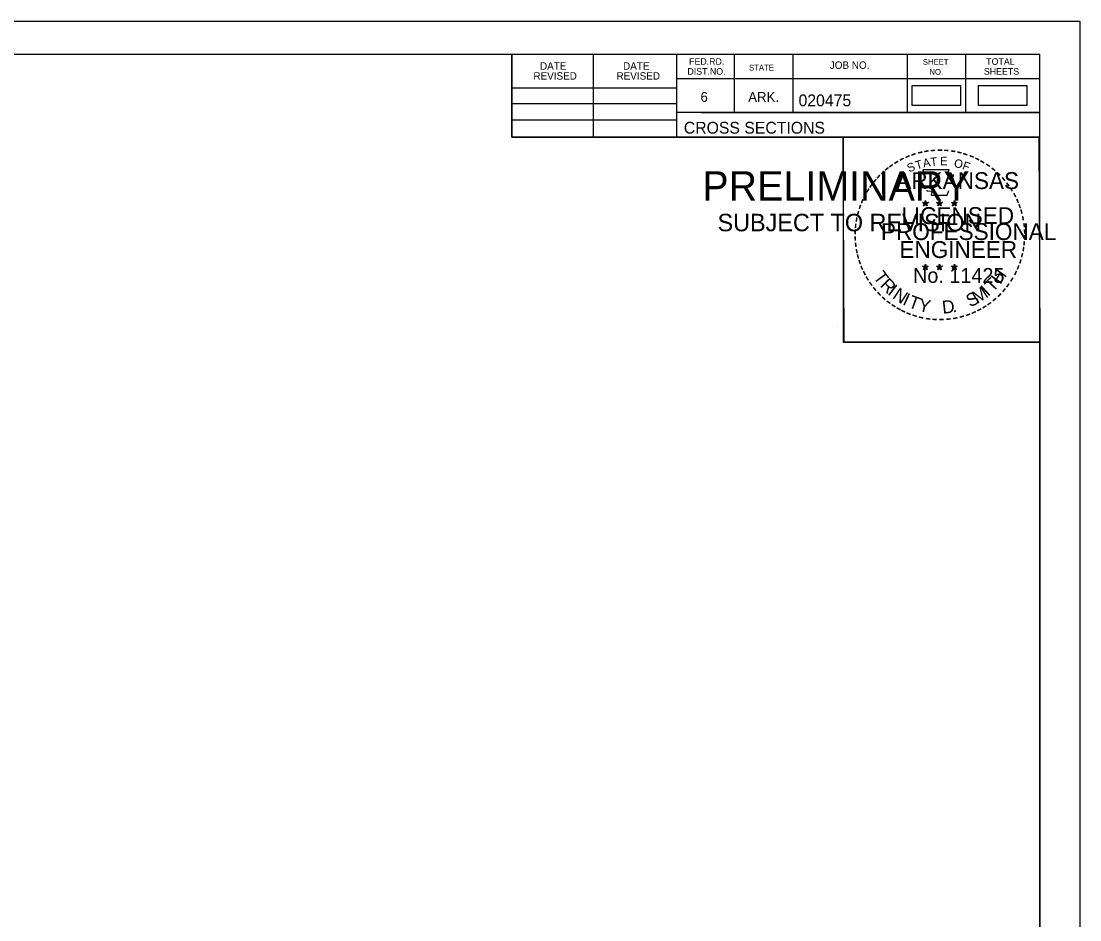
# Model space of a CAD drawing. Extents: x 1386544 to 1388153, y 379785 to 390999.
# Drawn here: x 1387397 to 1387522.6, y 390892.3 to 390998.9 of the extents above; entities that cross this region are included whole.
import ezdxf

# ---------------------------------------------------------------- set-up
doc = ezdxf.new("R2010")
doc.units = 0
for name, color, linetype in [('R_Border', 7, 'Continuous'), ('R_Border PE', 7, 'Continuous'), ('R_Border Prem', 7, 'Continuous'), ('R_No Plot', 7, 'Continuous'), ('S_SHOULDER', 7, 'Continuous')]:
    doc.layers.add(name, color=color, linetype=linetype)

msp = doc.modelspace()

# ---------------------------------------------------------------- linework, layer by layer
at = {"layer": 'R_Border'}
for p, q in [((1387201.68, 390995.04), (1387517.86, 390995.04)), ((1387455.22, 390985.16), (1387455.22, 390995.04)), ((1387464.9, 390985.16), (1387464.9, 390995.04)), ((1387474.76, 390995.04), (1387474.76, 390985.16)), ((1387481.6, 390995.04), (1387481.6, 390988.1)), ((1387488.54, 390995.04), (1387488.54, 390988.1)), ((1387502.12, 390995.04), (1387502.12, 390988.1)), ((1387509.06, 390995.04), (1387509.06, 390988.1)), ((1387517.86, 390789.58), (1387517.86, 390995.04)), ((1387517.86, 390992.1), (1387474.76, 390992.1)), ((1387517.86, 390992.12), (1387517.86, 390992.12)), ((1387455.22, 390991.02), (1387474.76, 390991.02)), ((1387455.22, 390989.16), (1387474.76, 390989.16)), ((1387517.86, 390988.1), (1387474.76, 390988.1)), ((1387477.72, 390988.1), (1387517.86, 390988.1)), ((1387455.22, 390987.22), (1387474.76, 390987.22)), ((1387517.86, 390985.16), (1387455.22, 390985.16))]:
    msp.add_line(p, q, dxfattribs=at)
at = {"layer": 'R_Border PE'}
for p, q in [((1387503.94, 390977.42), (1387504.29, 390977.31)), ((1387503.94, 390977.42), (1387504.19, 390977.37)), ((1387503.94, 390977.42), (1387504.18, 390977.3)), ((1387504.07, 390977.01), (1387504.29, 390977.31)), ((1387504.07, 390977.01), (1387504.2, 390977.26)), ((1387504.07, 390977.01), (1387504.29, 390977.23)), ((1387504.29, 390977.67), (1387504.25, 390977.42)), ((1387504.29, 390977.31), (1387504.29, 390977.67)), ((1387504.29, 390977.67), (1387504.34, 390977.42)), ((1387504.64, 390977.42), (1387504.29, 390977.31)), ((1387504.5, 390977.01), (1387504.29, 390977.31)), ((1387504.5, 390977.01), (1387504.29, 390977.23)), ((1387504.64, 390977.42), (1387504.35, 390977.37)), ((1387504.5, 390977.01), (1387504.37, 390977.3)), ((1387504.64, 390977.42), (1387504.43, 390977.32)), ((1387505.61, 390977.42), (1387505.96, 390977.31)), ((1387505.61, 390977.42), (1387505.86, 390977.37)), ((1387505.61, 390977.42), (1387505.85, 390977.3)), ((1387505.74, 390977.01), (1387505.96, 390977.31)), ((1387505.74, 390977.01), (1387505.87, 390977.26)), ((1387505.74, 390977.01), (1387505.96, 390977.23)), ((1387505.96, 390977.67), (1387505.92, 390977.42)), ((1387505.96, 390977.31), (1387505.96, 390977.67)), ((1387505.96, 390977.67), (1387506.01, 390977.42)), ((1387506.31, 390977.42), (1387505.96, 390977.31)), ((1387506.17, 390977.01), (1387505.96, 390977.31)), ((1387506.17, 390977.01), (1387505.96, 390977.23)), ((1387506.31, 390977.42), (1387506.02, 390977.37)), ((1387506.17, 390977.01), (1387506.04, 390977.3)), ((1387506.31, 390977.42), (1387506.1, 390977.32)), ((1387507.38, 390977.41), (1387507.72, 390977.3)), ((1387507.38, 390977.41), (1387507.63, 390977.36)), ((1387507.38, 390977.41), (1387507.61, 390977.29)), ((1387507.51, 390977), (1387507.72, 390977.3)), ((1387507.51, 390977), (1387507.63, 390977.24)), ((1387507.51, 390977), (1387507.72, 390977.22)), ((1387507.72, 390977.66), (1387507.68, 390977.41)), ((1387507.72, 390977.3), (1387507.72, 390977.66)), ((1387507.72, 390977.66), (1387507.77, 390977.41)), ((1387508.07, 390977.41), (1387507.72, 390977.3)), ((1387507.94, 390977), (1387507.72, 390977.3)), ((1387507.94, 390977), (1387507.72, 390977.21)), ((1387508.07, 390977.41), (1387507.79, 390977.36)), ((1387507.94, 390977), (1387507.8, 390977.29)), ((1387508.07, 390977.41), (1387507.87, 390977.31)), ((1387503.94, 390969.85), (1387504.29, 390969.74)), ((1387503.94, 390969.85), (1387504.19, 390969.8)), ((1387503.94, 390969.85), (1387504.17, 390969.72)), ((1387504.07, 390969.44), (1387504.29, 390969.74)), ((1387504.07, 390969.44), (1387504.2, 390969.68)), ((1387504.07, 390969.44), (1387504.28, 390969.66)), ((1387504.29, 390970.1), (1387504.25, 390969.85)), ((1387504.5, 390969.44), (1387504.28, 390969.65)), ((1387504.29, 390969.74), (1387504.29, 390970.1)), ((1387504.29, 390970.1), (1387504.34, 390969.85)), ((1387504.63, 390969.85), (1387504.29, 390969.74)), ((1387504.5, 390969.44), (1387504.29, 390969.74)), ((1387504.63, 390969.85), (1387504.35, 390969.8)), ((1387504.5, 390969.44), (1387504.36, 390969.73)), ((1387504.63, 390969.85), (1387504.43, 390969.74)), ((1387505.61, 390969.85), (1387505.96, 390969.74)), ((1387505.61, 390969.85), (1387505.86, 390969.8)), ((1387505.61, 390969.85), (1387505.84, 390969.72)), ((1387505.74, 390969.44), (1387505.96, 390969.74)), ((1387505.74, 390969.44), (1387505.87, 390969.68)), ((1387505.74, 390969.44), (1387505.95, 390969.66)), ((1387505.96, 390970.1), (1387505.91, 390969.85)), ((1387506.17, 390969.44), (1387505.95, 390969.65)), ((1387505.96, 390969.74), (1387505.96, 390970.1)), ((1387505.96, 390970.1), (1387506, 390969.85)), ((1387506.3, 390969.85), (1387505.96, 390969.74)), ((1387506.17, 390969.44), (1387505.96, 390969.74)), ((1387506.3, 390969.85), (1387506.02, 390969.8)), ((1387506.17, 390969.44), (1387506.03, 390969.73)), ((1387506.3, 390969.85), (1387506.1, 390969.74)), ((1387507.37, 390969.84), (1387507.72, 390969.73)), ((1387507.37, 390969.84), (1387507.63, 390969.79)), ((1387507.37, 390969.84), (1387507.61, 390969.71)), ((1387507.51, 390969.43), (1387507.72, 390969.73)), ((1387507.51, 390969.43), (1387507.63, 390969.67)), ((1387507.51, 390969.43), (1387507.72, 390969.65)), ((1387507.72, 390970.09), (1387507.68, 390969.84)), ((1387507.72, 390969.73), (1387507.72, 390970.09)), ((1387507.72, 390970.09), (1387507.77, 390969.84)), ((1387508.07, 390969.84), (1387507.72, 390969.73)), ((1387507.94, 390969.43), (1387507.72, 390969.73)), ((1387507.94, 390969.43), (1387507.72, 390969.64)), ((1387508.07, 390969.84), (1387507.78, 390969.79)), ((1387507.94, 390969.43), (1387507.8, 390969.72)), ((1387508.07, 390969.84), (1387507.87, 390969.73))]:
    msp.add_line(p, q, dxfattribs=at)
for points in [[(1387503.98, 390981.3), (1387504.25, 390980.47)], [(1387507.49, 390980.38), (1387507.64, 390980.66), (1387506.95, 390980.64), (1387507.1, 390981.3), (1387503.98, 390981.3)], [(1387504.47, 390978.87), (1387504.47, 390978.79), (1387505.04, 390978.77), (1387504.98, 390978.3), (1387506.85, 390978.3), (1387507.05, 390978.83)], [(1387504.29, 390977.67), (1387504.5, 390977.01), (1387503.94, 390977.42), (1387504.64, 390977.42), (1387504.07, 390977.01), (1387504.29, 390977.67)], [(1387505.96, 390977.67), (1387506.17, 390977.01), (1387505.61, 390977.42), (1387506.31, 390977.42), (1387505.74, 390977.01), (1387505.96, 390977.67)], [(1387507.72, 390977.66), (1387507.94, 390977), (1387507.38, 390977.41), (1387508.07, 390977.41), (1387507.51, 390977), (1387507.72, 390977.66)], [(1387504.29, 390970.1), (1387504.5, 390969.44), (1387503.94, 390969.85), (1387504.63, 390969.85), (1387504.07, 390969.44), (1387504.29, 390970.1)], [(1387505.96, 390970.1), (1387506.17, 390969.44), (1387505.61, 390969.85), (1387506.3, 390969.85), (1387505.74, 390969.44), (1387505.96, 390970.1)], [(1387507.72, 390970.09), (1387507.94, 390969.43), (1387507.37, 390969.84), (1387508.07, 390969.84), (1387507.51, 390969.43), (1387507.72, 390970.09)]]:
    msp.add_lwpolyline(points, dxfattribs=at)
for centre, radius in [((1387504.29, 390977.31), 0.172), ((1387504.29, 390977.31), 0.145), ((1387504.29, 390977.31), 0.116), ((1387504.29, 390977.31), 0.0991), ((1387504.29, 390977.31), 0.0747), ((1387504.29, 390977.31), 0.0495), ((1387504.29, 390977.31), 0.0296), ((1387505.96, 390977.31), 0.172), ((1387505.96, 390977.31), 0.145), ((1387505.96, 390977.31), 0.116), ((1387505.96, 390977.31), 0.0991), ((1387505.96, 390977.31), 0.0747), ((1387505.96, 390977.31), 0.0495), ((1387505.96, 390977.31), 0.0296), ((1387507.72, 390977.3), 0.172), ((1387507.72, 390977.3), 0.145), ((1387507.72, 390977.3), 0.116), ((1387507.72, 390977.3), 0.0991), ((1387507.72, 390977.3), 0.0747), ((1387507.72, 390977.3), 0.0495), ((1387507.72, 390977.3), 0.0296), ((1387504.29, 390969.73), 0.172), ((1387504.29, 390969.73), 0.145), ((1387504.29, 390969.73), 0.116), ((1387504.29, 390969.73), 0.0991), ((1387504.29, 390969.73), 0.0747), ((1387504.29, 390969.73), 0.0495), ((1387504.29, 390969.73), 0.0296), ((1387505.95, 390969.73), 0.172), ((1387505.95, 390969.73), 0.145), ((1387505.95, 390969.73), 0.116), ((1387505.95, 390969.73), 0.0991), ((1387505.95, 390969.73), 0.0747), ((1387505.95, 390969.73), 0.0495), ((1387505.95, 390969.73), 0.0296), ((1387507.72, 390969.72), 0.172), ((1387507.72, 390969.72), 0.145), ((1387507.72, 390969.72), 0.116), ((1387507.72, 390969.72), 0.0991), ((1387507.72, 390969.72), 0.0747), ((1387507.72, 390969.72), 0.0495), ((1387507.72, 390969.72), 0.0296)]:
    msp.add_circle(centre, radius, dxfattribs=at)
at = {"layer": 'R_No Plot'}
for p, q in [((1387189.28, 390998.94), (1387522.61, 390998.94)), ((1387493.89, 390962.71), (1387493.89, 390962.71))]:
    msp.add_line(p, q, dxfattribs=at)
for points in [[(1387189.27, 390998.94), (1387522.61, 390998.94), (1387522.61, 390785.6), (1387189.27, 390785.6)], [(1387435.6, 390995.04), (1387455.22, 390995.04), (1387455.22, 390985.16), (1387471.33, 390985.16), (1387494.53, 390985.16), (1387494.53, 390960.83), (1387517.86, 390960.83), (1387517.86, 390789.58), (1387201.68, 390789.58), (1387201.68, 390995.04)], [(1387494.53, 390985.16), (1387517.74, 390985.16), (1387517.86, 390960.83), (1387494.65, 390960.83)]]:
    msp.add_lwpolyline(points, close=True, dxfattribs=at)
at = {"layer": 'S_SHOULDER'}
for points in [[(1387502.67, 390988.95), (1387508.5, 390988.95), (1387508.5, 390991.26), (1387502.67, 390991.26)], [(1387510.54, 390988.95), (1387516.37, 390988.95), (1387516.37, 390991.26), (1387510.54, 390991.26)]]:
    msp.add_lwpolyline(points, close=True, dxfattribs=at)

# ---------------------------------------------------------------- texts
at = {"layer": 'R_Border'}
for s, height, p in [('FED.RD.', 0.782, (1387476.24, 390993.76)), ('SHEET', 0.684, (1387503.98, 390993.76)), ('TOTAL', 0.782, (1387511.5, 390993.76)), ('DATE', 0.879, (1387458.55, 390993.18)), ('DATE', 0.879, (1387468.41, 390993.18)), ('DIST.NO.', 0.782, (1387476.04, 390992.58)), ('STATE', 0.684, (1387483.36, 390993.08)), ('JOB NO.', 0.879, (1387492.94, 390993.28)), ('NO.', 0.684, (1387504.76, 390992.58)), ('SHEETS', 0.782, (1387511.22, 390992.58)), ('REVISED', 0.879, (1387457.77, 390992)), ('REVISED', 0.879, (1387467.63, 390992)), ('6', 1.17, (1387477.6, 390989.36)), ('ARK.', 1.172, (1387483.26, 390989.36)), ('020475', 1.4, (1387489.23, 390988.84)), ('CROSS SECTIONS', 1.4, (1387475.62, 390985.59))]:
    msp.add_text(s, height=height, rotation=360, dxfattribs=at).set_placement(p)
at = {"layer": 'R_Border PE'}
for s, height, rotation, p in [('-', 1.6, 24.3072, (1387502.1, 390982.16)), ('-', 1.6, 19.1761, (1387502.73, 390982.42)), ('-', 1.6, 13.6301, (1387503.48, 390982.67)), ('-', 1.6, 10.2193, (1387504.16, 390982.83)), ('-', 1.6, 5.8968, (1387504.89, 390982.94)), ('-', 1.6, 0.1862, (1387505.66, 390983.01)), ('-', 1.6, 357.743, (1387506.38, 390983)), ('-', 1.6, 352.1617, (1387507.13, 390982.94)), ('-', 1.6, 347.2049, (1387507.84, 390982.83)), ('-', 1.6, 342.3362, (1387508.48, 390982.67)), ('-', 1.6, 337.8551, (1387509.21, 390982.45)), ('-', 1.6, 36.2317, (1387500.29, 390981.07)), ('-', 1.6, 34.0636, (1387500.87, 390981.47)), ('-', 1.6, 28.7918, (1387501.46, 390981.84)), ('S', 1, 21.594, (1387502.34, 390980.98)), ('T', 1, 16.4036, (1387503.25, 390981.31)), ('A', 1, 11.2132, (1387504.08, 390981.56)), ('T', 1, 6.0228, (1387504.93, 390981.72)), ('E', 1, 0.8323, (1387506.03, 390981.83)), ('O', 1, 350.4515, (1387507.63, 390981.62)), ('F', 1, 340.0707, (1387508.59, 390981.4)), ('-', 1.6, 334.1211, (1387509.85, 390982.18)), ('-', 1.6, 329.6409, (1387510.42, 390981.89)), ('-', 1.6, 325.8627, (1387511.07, 390981.53)), ('-', 1.6, 48.423, (1387498.93, 390979.8)), ('-', 1.6, 42.9622, (1387499.38, 390980.28)), ('-', 1.6, 38.9507, (1387499.81, 390980.7)), ('ARKANSAS', 2, 360, (1387500.83, 390979.01)), ('-', 1.6, 320.5297, (1387511.68, 390981.11)), ('-', 1.6, 315.5786, (1387512.28, 390980.62)), ('-', 1.6, 54.2325, (1387498.11, 390978.75)), ('-', 1.6, 50.6142, (1387498.53, 390979.31)), ('-', 1.6, 309.8797, (1387512.85, 390980.07)), ('-', 1.6, 306.6522, (1387513.37, 390979.47)), ('-', 1.6, 62.8713, (1387497.48, 390977.61)), ('-', 1.6, 58.0706, (1387497.79, 390978.22)), ('-', 1.4, 303.6753, (1387513.86, 390978.9)), ('-', 1.6, 299.6684, (1387514.18, 390978.29)), ('-', 1.6, 72.3945, (1387497, 390976.37)), ('-', 1.6, 67.7743, (1387497.22, 390977)), ('LICENSED', 2, 360, (1387501.43, 390974.86)), ('DWB', 0.01, 360, (1387504.28, 390977.3)), ('DWB', 0.01, 360, (1387505.95, 390977.3)), ('DWB', 0.01, 360, (1387507.71, 390977.29)), ('-', 1.6, 294.6628, (1387514.5, 390977.68)), ('-', 1.6, 290.5728, (1387514.76, 390977.1)), ('-', 1.6, 81.2013, (1387496.67, 390974.94)), ('-', 1.6, 75.461, (1387496.8, 390975.65)), ('-', 1.6, 285.1233, (1387514.99, 390976.52)), ('-', 1.6, 280.5493, (1387515.19, 390975.78)), ('-', 1.6, 85.1863, (1387496.59, 390974.25)), ('PROFESSIONAL', 2, 360, (1387499.01, 390972.96)), ('-', 1.6, 276.5962, (1387515.35, 390975.01)), ('-', 1.6, 274.3301, (1387515.41, 390974.29)), ('-', 1.6, 94.1959, (1387496.6, 390972.82)), ('-', 1.6, 89.0622, (1387496.57, 390973.55)), ('-', 1.6, 269.9407, (1387515.45, 390973.66)), ('-', 1.6, 98.9479, (1387496.68, 390972.15)), ('-', 1.6, 101.7149, (1387496.81, 390971.42)), ('ENGINEER', 2, 360, (1387501.2, 390970.83)), ('-', 1.6, 260.9953, (1387515.36, 390972.34)), ('-', 1.6, 263.5172, (1387515.43, 390972.99)), ('-', 1.6, 105.4578, (1387496.97, 390970.83)), ('-', 1.6, 109.0874, (1387497.19, 390970.2)), ('-', 1.6, 252.8681, (1387515.07, 390970.94)), ('-', 1.6, 255.7626, (1387515.25, 390971.66)), ('-', 1.6, 114.0643, (1387497.44, 390969.6)), ('-', 1.6, 115.7289, (1387497.75, 390968.98)), ('T', 1.54, 306.0406, (1387498.05, 390968.57)), ('No. 11425', 1.757, 360, (1387502.82, 390967.88)), ('DWB', 0.01, 360, (1387504.27, 390969.73)), ('DWB', 0.01, 360, (1387505.94, 390969.73)), ('DWB', 0.01, 360, (1387507.71, 390969.72)), ('H', 1.54, 54.6088, (1387513.17, 390967.61)), ('-', 1.6, 244.6197, (1387514.58, 390969.64)), ('-', 1.6, 247.8887, (1387514.84, 390970.27)), ('-', 1.6, 120.4471, (1387498.1, 390968.4)), ('-', 1.6, 125.8934, (1387498.51, 390967.83)), ('R', 1.54, 314.005, (1387498.81, 390967.53)), ('T', 1.54, 46.6444, (1387512.28, 390966.67)), ('-', 1.6, 239.0712, (1387514.19, 390968.89)), ('-', 1.6, 130.7181, (1387498.97, 390967.28)), ('-', 1.6, 134.2238, (1387499.49, 390966.74)), ('I', 1.54, 321.9694, (1387499.71, 390966.59)), ('N', 1.54, 326.5002, (1387500.28, 390966.12)), ('I', 1.54, 335.3603, (1387501.48, 390965.34)), ('S', 1.54, 26.9312, (1387509.59, 390964.94)), ('M', 1.54, 32.6563, (1387510.43, 390965.34)), ('I', 1.54, 42.1136, (1387511.71, 390966.19)), ('-', 1.6, 225.7653, (1387512.88, 390967.1)), ('-', 1.6, 231.2538, (1387513.35, 390967.67)), ('-', 1.6, 233.8452, (1387513.78, 390968.23)), ('-', 1.6, 138.9338, (1387500.01, 390966.27)), ('-', 1.6, 144.6463, (1387500.57, 390965.87)), ('T', 1.54, 339.8912, (1387502.14, 390965.01)), ('Y', 1.54, 347.8556, (1387503.36, 390964.56)), ('D', 1.54, 6.3969, (1387506.35, 390964.2)), ('-', 1.6, 215.7363, (1387511.8, 390966.12)), ('-', 1.6, 221.0851, (1387512.35, 390966.6)), ('-', 1.6, 148.0898, (1387501.13, 390965.5)), ('-', 1.6, 151.5704, (1387501.71, 390965.17)), ('-', 1.6, 154.6002, (1387502.23, 390964.92)), ('-', 1.6, 158.5612, (1387502.85, 390964.67)), ('.', 1.54, 13.7642, (1387507.54, 390964.33)), ('-', 1.6, 200.7184, (1387509.47, 390964.8)), ('-', 1.6, 204.2516, (1387510.09, 390965.07)), ('-', 1.6, 207.3568, (1387510.71, 390965.39)), ('-', 1.6, 212.2491, (1387511.27, 390965.74)), ('-', 1.6, 162.7983, (1387503.54, 390964.46)), ('-', 1.6, 167.5555, (1387504.25, 390964.29)), ('-', 1.6, 173.1155, (1387505.03, 390964.18)), ('-', 1.6, 176.5183, (1387505.77, 390964.13)), ('-', 1.6, 181.5918, (1387506.52, 390964.15)), ('-', 1.6, 185.8167, (1387507.33, 390964.23)), ('-', 1.6, 191.2858, (1387508.06, 390964.36)), ('-', 1.6, 195.4743, (1387508.79, 390964.56))]:
    msp.add_text(s, height=height, rotation=rotation, dxfattribs=at).set_placement(p)
at = {"layer": 'R_Border Prem'}
for s, height, p in [('PRELIMINARY', 3.5, (1387477.81, 390977.63)), ('DWB', 0.01, (1387478.55, 390979.48)), ('SUBJECT TO REVISION', 2.0751, (1387479.62, 390974))]:
    msp.add_text(s, height=height, rotation=360, dxfattribs=at).set_placement(p)

doc.saveas('drawing.dxf')
